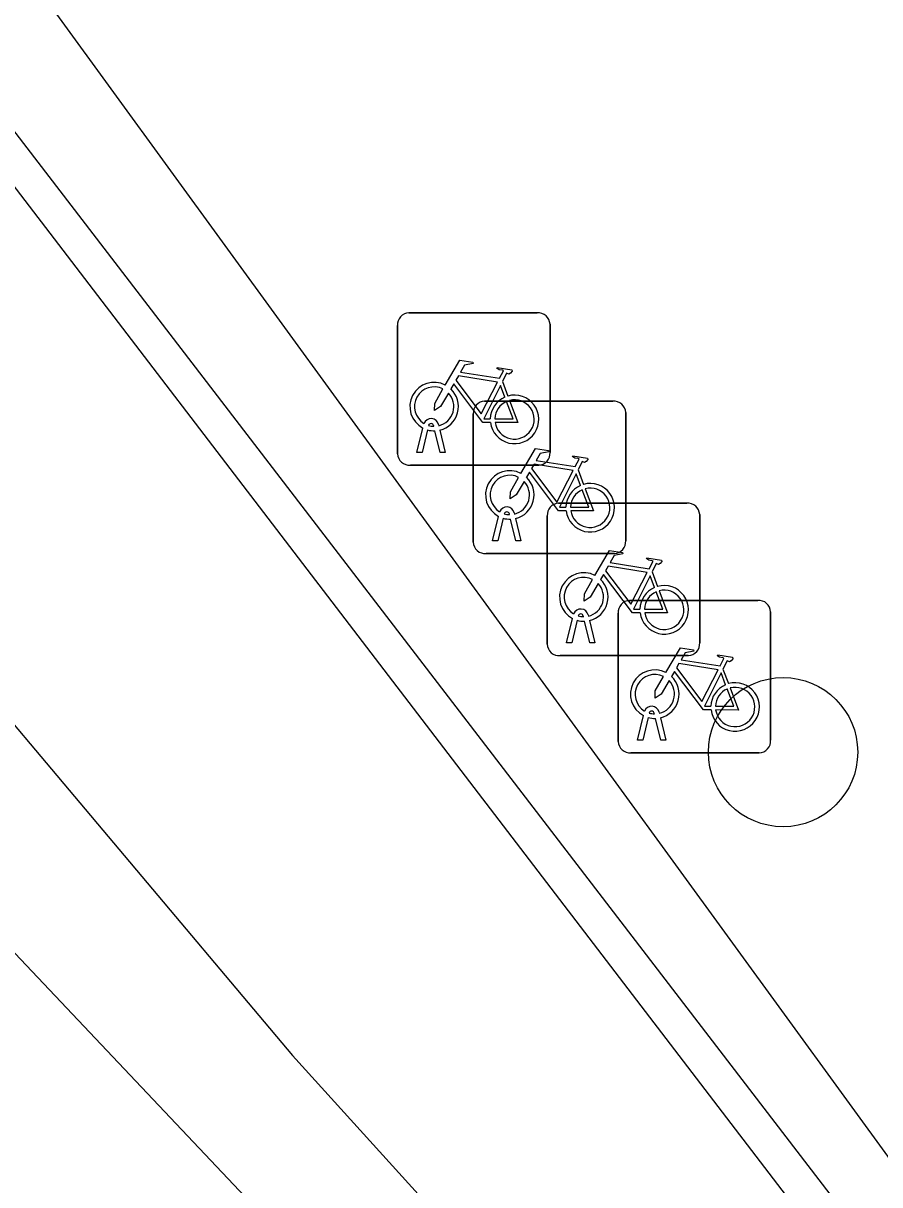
# Model space of a CAD drawing. Extents: x 160203 to 161526, y 379529 to 381797.
# Drawn here: x 160768.21 to 160773.82, y 381496.36 to 381503.98 of the extents above; entities that cross this region are included whole.
import ezdxf

# ---------------------------------------------------------------- set-up
doc = ezdxf.new("R2010")
doc.units = 0
for name, color, linetype in [('IMGEO_Boom', 7, 'Continuous'), ('IMGEO_Fietsenrek', 7, 'Continuous'), ('IMGEO_Grasland_overig', 7, 'Continuous'), ('IMGEO_Haag', 7, 'Continuous'), ('IMGEO_Hek', 7, 'Continuous'), ('IMGEO_Waterloop', 7, 'Continuous')]:
    doc.layers.add(name, color=color, linetype=linetype)

msp = doc.modelspace()

# ---------------------------------------------------------------- linework, layer by layer
at = {"layer": 'IMGEO_Boom'}
msp.add_circle((160773.19, 381499.2), 0.4892, dxfattribs=at)
at = {"layer": 'IMGEO_Fietsenrek'}
for p, q in [((160770.7379, 381502.0795), (160771.5788, 381502.0795)), ((160771.5788, 381502.0795), (160770.7379, 381502.0795)), ((160770.6635, 381501.1549), (160770.6635, 381501.9958)), ((160770.6635, 381501.9958), (160770.6635, 381501.1549)), ((160771.6625, 381502.0051), (160771.6625, 381501.1642)), ((160771.6625, 381501.1642), (160771.6625, 381502.0051)), ((160771.3502, 381501.6292), (160771.3865, 381501.534)), ((160771.2339, 381501.5005), (160772.0748, 381501.5005)), ((160772.0748, 381501.5005), (160771.2339, 381501.5005)), ((160771.1595, 381500.5759), (160771.1595, 381501.4168)), ((160771.1595, 381501.4168), (160771.1595, 381500.5759)), ((160772.1585, 381501.4261), (160772.1585, 381500.5852)), ((160772.1585, 381500.5852), (160772.1585, 381501.4261)), ((160770.7905, 381501.1643), (160770.8288, 381501.3243)), ((160770.8592, 381501.3121), (160770.8239, 381501.1643)), ((160770.9009, 381501.3359), (160770.8999, 381501.3402)), ((160770.942, 381501.1643), (160770.9081, 381501.306)), ((160770.9316, 381501.3474), (160770.9334, 381501.3395)), ((160770.9404, 381501.3103), (160770.9754, 381501.1643)), ((160770.8239, 381501.1643), (160770.7905, 381501.1643)), ((160770.9754, 381501.1643), (160770.942, 381501.1643)), ((160771.5881, 381501.0805), (160770.7472, 381501.0805)), ((160770.7472, 381501.0805), (160771.5881, 381501.0805)), ((160771.8462, 381501.0502), (160771.8825, 381500.955)), ((160771.7189, 381500.8315), (160772.5598, 381500.8315)), ((160772.5598, 381500.8315), (160771.7189, 381500.8315)), ((160771.3969, 381500.7569), (160771.3959, 381500.7612)), ((160771.4276, 381500.7684), (160771.4294, 381500.7605)), ((160772.6435, 381500.7571), (160772.6435, 381499.9162)), ((160772.6435, 381499.9162), (160772.6435, 381500.7571)), ((160771.2865, 381500.5853), (160771.3248, 381500.7453)), ((160771.3552, 381500.7331), (160771.3199, 381500.5853)), ((160771.438, 381500.5853), (160771.4041, 381500.727)), ((160771.4364, 381500.7313), (160771.4714, 381500.5853)), ((160771.6445, 381499.9069), (160771.6445, 381500.7478)), ((160771.6445, 381500.7478), (160771.6445, 381499.9069)), ((160771.3199, 381500.5853), (160771.2865, 381500.5853)), ((160771.4714, 381500.5853), (160771.438, 381500.5853)), ((160772.0841, 381500.5015), (160771.2432, 381500.5015)), ((160771.2432, 381500.5015), (160772.0841, 381500.5015)), ((160772.3312, 381500.3812), (160772.3675, 381500.286)), ((160772.1839, 381500.1945), (160773.0248, 381500.1945)), ((160773.0248, 381500.1945), (160772.1839, 381500.1945)), ((160771.7715, 381499.9163), (160771.8098, 381500.0763)), ((160771.8819, 381500.0879), (160771.8809, 381500.0922)), ((160771.9126, 381500.0994), (160771.9144, 381500.0915)), ((160772.1095, 381499.2699), (160772.1095, 381500.1108)), ((160772.1095, 381500.1108), (160772.1095, 381499.2699)), ((160773.1085, 381500.1201), (160773.1085, 381499.2792)), ((160773.1085, 381499.2792), (160773.1085, 381500.1201)), ((160771.8402, 381500.0641), (160771.8049, 381499.9163)), ((160771.923, 381499.9163), (160771.8891, 381500.058)), ((160771.9214, 381500.0623), (160771.9564, 381499.9163)), ((160771.8049, 381499.9163), (160771.7715, 381499.9163)), ((160771.9564, 381499.9163), (160771.923, 381499.9163)), ((160772.5691, 381499.8325), (160771.7282, 381499.8325)), ((160771.7282, 381499.8325), (160772.5691, 381499.8325)), ((160772.7962, 381499.7442), (160772.8325, 381499.649)), ((160772.3776, 381499.4624), (160772.3794, 381499.4545)), ((160772.2365, 381499.2793), (160772.2748, 381499.4393)), ((160772.3052, 381499.4271), (160772.2699, 381499.2793)), ((160772.3469, 381499.4509), (160772.3459, 381499.4552)), ((160772.388, 381499.2793), (160772.3541, 381499.421)), ((160772.3864, 381499.4253), (160772.4214, 381499.2793)), ((160772.2699, 381499.2793), (160772.2365, 381499.2793)), ((160772.4214, 381499.2793), (160772.388, 381499.2793)), ((160773.0341, 381499.1955), (160772.1932, 381499.1955)), ((160772.1932, 381499.1955), (160773.0341, 381499.1955))]:
    msp.add_line(p, q, dxfattribs=at)
for points in [[(160770.9761, 381501.6062), (160771.0708, 381501.7697), (160771.157, 381501.7559), (160771.1587, 381501.7472), (160771.1026, 381501.7363), (160771.0764, 381501.691), (160771.3316, 381501.6502)], [(160771.3316, 381501.6502), (160771.3566, 381501.699), (160771.3515, 381501.703), (160771.3283, 381501.7067), (160771.3156, 381501.7142), (160771.3146, 381501.7173), (160771.3168, 381501.7219), (160771.4116, 381501.7068), (160771.4139, 381501.6965), (160771.4045, 381501.6841), (160771.3921, 381501.6777), (160771.3776, 381501.6839), (160771.3502, 381501.6292)], [(160771.2718, 381501.3615), (160771.2221, 381501.3616), (160771.0314, 381501.6133), (160771.0124, 381501.5805)], [(160771.3187, 381501.625), (160771.0619, 381501.666), (160771.0452, 381501.6372), (160771.2122, 381501.4169), (160771.3187, 381501.625)], [(160771.3667, 381501.527), (160771.3374, 381501.6038), (160771.228, 381501.3857), (160771.2707, 381501.3856)], [(160770.9968, 381501.5537), (160770.9452, 381501.4645), (160770.9053, 381501.4385), (160770.9065, 381501.486), (160770.961, 381501.5802)], [(160771.3007, 381501.3855), (160771.4206, 381501.3853), (160771.3774, 381501.4989)], [(160771.3972, 381501.5058), (160771.4522, 381501.3612), (160771.3021, 381501.3615)], [(160771.4721, 381501.0272), (160771.5668, 381501.1907), (160771.653, 381501.1769), (160771.6547, 381501.1682), (160771.5986, 381501.1573), (160771.5724, 381501.112), (160771.8276, 381501.0712)], [(160771.8276, 381501.0712), (160771.8526, 381501.12), (160771.8475, 381501.124), (160771.8243, 381501.1277), (160771.8116, 381501.1352), (160771.8106, 381501.1383), (160771.8128, 381501.1429), (160771.9076, 381501.1278), (160771.9099, 381501.1175), (160771.9005, 381501.1051), (160771.8881, 381501.0987), (160771.8736, 381501.1049), (160771.8462, 381501.0502)], [(160771.8147, 381501.046), (160771.5579, 381501.087), (160771.5412, 381501.0582), (160771.7082, 381500.8379), (160771.8147, 381501.046)], [(160771.4928, 381500.9747), (160771.4412, 381500.8855), (160771.4013, 381500.8595), (160771.4025, 381500.907), (160771.457, 381501.0012)], [(160771.7678, 381500.7825), (160771.7181, 381500.7826), (160771.5274, 381501.0343), (160771.5084, 381501.0015)], [(160771.8627, 381500.948), (160771.8334, 381501.0248), (160771.724, 381500.8067), (160771.7667, 381500.8066)], [(160771.7967, 381500.8065), (160771.9166, 381500.8063), (160771.8734, 381500.9199)], [(160771.8932, 381500.9268), (160771.9482, 381500.7822), (160771.7981, 381500.7825)], [(160771.9571, 381500.3582), (160772.0518, 381500.5217), (160772.138, 381500.5079), (160772.1397, 381500.4992), (160772.0836, 381500.4883), (160772.0574, 381500.443), (160772.3126, 381500.4022)], [(160772.3126, 381500.4022), (160772.3376, 381500.451), (160772.3325, 381500.455), (160772.3093, 381500.4587), (160772.2966, 381500.4662), (160772.2956, 381500.4693), (160772.2978, 381500.4739), (160772.3926, 381500.4588), (160772.3949, 381500.4485), (160772.3855, 381500.4361), (160772.3731, 381500.4297), (160772.3586, 381500.4359), (160772.3312, 381500.3812)], [(160772.2997, 381500.377), (160772.0429, 381500.418), (160772.0262, 381500.3892), (160772.1932, 381500.1689), (160772.2997, 381500.377)], [(160771.9778, 381500.3057), (160771.9262, 381500.2165), (160771.8863, 381500.1905), (160771.8875, 381500.238), (160771.942, 381500.3322)], [(160772.2528, 381500.1135), (160772.2031, 381500.1136), (160772.0124, 381500.3653), (160771.9934, 381500.3325)], [(160772.3477, 381500.279), (160772.3184, 381500.3558), (160772.209, 381500.1377), (160772.2517, 381500.1376)], [(160772.2817, 381500.1375), (160772.4016, 381500.1373), (160772.3584, 381500.2509)], [(160772.3782, 381500.2578), (160772.4332, 381500.1132), (160772.2831, 381500.1135)], [(160772.4221, 381499.7212), (160772.5168, 381499.8847), (160772.603, 381499.8709), (160772.6047, 381499.8622), (160772.5486, 381499.8513), (160772.5224, 381499.806), (160772.7776, 381499.7652)], [(160772.7647, 381499.74), (160772.5079, 381499.781), (160772.4912, 381499.7522), (160772.6582, 381499.5319), (160772.7647, 381499.74)], [(160772.7776, 381499.7652), (160772.8026, 381499.814), (160772.7975, 381499.818), (160772.7743, 381499.8217), (160772.7616, 381499.8292), (160772.7606, 381499.8323), (160772.7628, 381499.8369), (160772.8576, 381499.8218), (160772.8599, 381499.8115), (160772.8505, 381499.7991), (160772.8381, 381499.7927), (160772.8236, 381499.7989), (160772.7962, 381499.7442)], [(160772.4428, 381499.6687), (160772.3912, 381499.5795), (160772.3513, 381499.5535), (160772.3525, 381499.601), (160772.407, 381499.6952)], [(160772.7178, 381499.4765), (160772.6681, 381499.4766), (160772.4774, 381499.7283), (160772.4584, 381499.6955)], [(160772.8127, 381499.642), (160772.7834, 381499.7188), (160772.674, 381499.5007), (160772.7167, 381499.5006)], [(160772.7467, 381499.5005), (160772.8666, 381499.5003), (160772.8234, 381499.6139)], [(160772.8432, 381499.6208), (160772.8982, 381499.4762), (160772.7481, 381499.4765)]]:
    msp.add_lwpolyline(points, dxfattribs=at)
for centre, radius, start, end in [((160770.7412, 381502.0016), 0.0779, 92.4484, 184.28452), ((160770.7412, 381502.0016), 0.0779, 92.4484, 184.28452), ((160771.5846, 381502.0018), 0.0779, 2.4484, 94.28452), ((160771.5846, 381502.0018), 0.0779, 2.4484, 94.28452), ((160770.9031, 381501.4649), 0.159, 62.67661, 242.13685), ((160770.9031, 381501.4649), 0.129, 63.31916, 238.90302), ((160770.9031, 381501.4649), 0.129, 283.60429, 43.43025), ((160770.9031, 381501.4649), 0.159, 283.5766, 46.60424), ((160771.4297, 381501.3809), 0.159, 113.3408, 178.32165), ((160771.4297, 381501.3809), 0.159, 187.0065, 105.77075), ((160771.2372, 381501.4226), 0.0779, 92.4484, 184.28452), ((160771.2372, 381501.4226), 0.0779, 92.4484, 184.28452), ((160771.4297, 381501.3809), 0.129, 113.92302, 177.95563), ((160771.4297, 381501.3809), 0.129, 188.67146, 104.58832), ((160772.0806, 381501.4228), 0.0779, 2.4484, 94.28452), ((160772.0806, 381501.4228), 0.0779, 2.4484, 94.28452), ((160770.8829, 381501.3363), 0.0499, 12.8025, 158.69338), ((160770.9031, 381501.4649), 0.159, 253.99666, 271.78671), ((160770.8829, 381501.3363), 0.0174, 12.8025, 163.45023), ((160770.9031, 381501.4649), 0.129, 253.41502, 269.02044), ((160770.7414, 381501.1582), 0.0779, 182.4484, 274.28452), ((160770.7414, 381501.1582), 0.0779, 182.4484, 274.28452), ((160771.5848, 381501.1584), 0.0779, 272.4484, 4.28452), ((160771.5848, 381501.1584), 0.0779, 272.4484, 4.28452), ((160771.3991, 381500.8859), 0.159, 62.67661, 242.13685), ((160771.3991, 381500.8859), 0.129, 63.31916, 238.90302), ((160771.3991, 381500.8859), 0.159, 283.5766, 46.60424), ((160771.3991, 381500.8859), 0.129, 283.60429, 43.43025), ((160771.9257, 381500.8019), 0.159, 113.3408, 178.32165), ((160771.9257, 381500.8019), 0.159, 187.0065, 105.77075), ((160771.9257, 381500.8019), 0.129, 113.92302, 177.95563), ((160771.9257, 381500.8019), 0.129, 188.67146, 104.58832), ((160771.7222, 381500.7536), 0.0779, 92.4484, 184.28452), ((160771.7222, 381500.7536), 0.0779, 92.4484, 184.28452), ((160772.5656, 381500.7538), 0.0779, 2.4484, 94.28452), ((160772.5656, 381500.7538), 0.0779, 2.4484, 94.28452), ((160771.3789, 381500.7573), 0.0499, 12.8025, 158.69338), ((160771.3789, 381500.7573), 0.0174, 12.8025, 163.45023), ((160771.3991, 381500.8859), 0.129, 253.41502, 269.02044), ((160771.3991, 381500.8859), 0.159, 253.99666, 271.78671), ((160771.2374, 381500.5792), 0.0779, 182.4484, 274.28452), ((160771.2374, 381500.5792), 0.0779, 182.4484, 274.28452), ((160772.0808, 381500.5794), 0.0779, 272.4484, 4.28452), ((160772.0808, 381500.5794), 0.0779, 272.4484, 4.28452), ((160771.8841, 381500.2169), 0.159, 62.67661, 242.13685), ((160771.8841, 381500.2169), 0.129, 63.31916, 238.90302), ((160771.8841, 381500.2169), 0.129, 283.60429, 43.43025), ((160771.8841, 381500.2169), 0.159, 283.5766, 46.60424), ((160772.4107, 381500.1329), 0.159, 113.3408, 178.32165), ((160772.4107, 381500.1329), 0.159, 187.0065, 105.77075), ((160772.4107, 381500.1329), 0.129, 113.92302, 177.95563), ((160772.4107, 381500.1329), 0.129, 188.67146, 104.58832), ((160772.1872, 381500.1166), 0.0779, 92.4484, 184.28452), ((160772.1872, 381500.1166), 0.0779, 92.4484, 184.28452), ((160773.0306, 381500.1168), 0.0779, 2.4484, 94.28452), ((160773.0306, 381500.1168), 0.0779, 2.4484, 94.28452), ((160771.8639, 381500.0883), 0.0499, 12.8025, 158.69338), ((160771.8639, 381500.0883), 0.0174, 12.8025, 163.45023), ((160771.8841, 381500.2169), 0.129, 253.41502, 269.02044), ((160771.8841, 381500.2169), 0.159, 253.99666, 271.78671), ((160772.5658, 381499.9104), 0.0779, 272.4484, 4.28452), ((160772.5658, 381499.9104), 0.0779, 272.4484, 4.28452), ((160771.7224, 381499.9102), 0.0779, 182.4484, 274.28452), ((160771.7224, 381499.9102), 0.0779, 182.4484, 274.28452), ((160772.3491, 381499.5799), 0.159, 62.67661, 242.13685), ((160772.3491, 381499.5799), 0.129, 63.31916, 238.90302), ((160772.3491, 381499.5799), 0.159, 283.5766, 46.60424), ((160772.3491, 381499.5799), 0.129, 283.60429, 43.43025), ((160772.8757, 381499.4959), 0.159, 113.3408, 178.32165), ((160772.8757, 381499.4959), 0.159, 187.0065, 105.77075), ((160772.8757, 381499.4959), 0.129, 113.92302, 177.95563), ((160772.8757, 381499.4959), 0.129, 188.67146, 104.58832), ((160772.3289, 381499.4513), 0.0499, 12.8025, 158.69338), ((160772.3289, 381499.4513), 0.0174, 12.8025, 163.45023), ((160772.3491, 381499.5799), 0.159, 253.99666, 271.78671), ((160772.3491, 381499.5799), 0.129, 253.41502, 269.02044), ((160772.1874, 381499.2732), 0.0779, 182.4484, 274.28452), ((160772.1874, 381499.2732), 0.0779, 182.4484, 274.28452), ((160773.0308, 381499.2734), 0.0779, 272.4484, 4.28452), ((160773.0308, 381499.2734), 0.0779, 272.4484, 4.28452)]:
    msp.add_arc(centre, radius, start, end, dxfattribs=at)
at = {"layer": 'IMGEO_Grasland_overig'}
msp.add_lwpolyline([(160780.387, 381484.943), (160766.151, 381500), (160748.707, 381518.45)], dxfattribs=at)
at = {"layer": 'IMGEO_Haag'}
for points in [[(160755.271, 381515.391), (160755.672, 381514.811), (160757.992, 381516.503), (160773.641, 381496.114), (160778, 381491.284)], [(160773.946, 381496.455), (160768.431, 381504.038)]]:
    msp.add_lwpolyline(points, dxfattribs=at)
at = {"layer": 'IMGEO_Hek'}
msp.add_lwpolyline([(160780.387, 381484.943), (160766.151, 381500), (160748.707, 381518.45)], dxfattribs=at)
at = {"layer": 'IMGEO_Waterloop'}
msp.add_lwpolyline([(160775.459, 381493.355), (160770.376, 381500), (160757.997, 381516.181), (160756.738, 381515.266), (160763.091, 381505.387), (160767.626, 381500), (160769.974, 381497.211), (160774.413, 381492.316), (160775.459, 381493.355)], dxfattribs=at)

doc.saveas('drawing.dxf')
